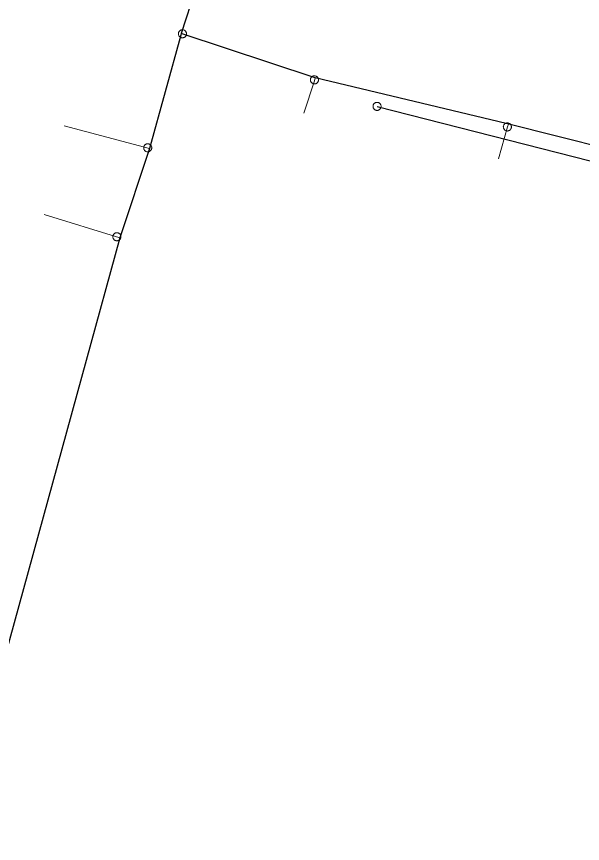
# Model space of a CAD drawing. Extents: x -741806 to -738704, y -1059275 to -1055387.
# Drawn here: x -740293.4 to -740232.1, y -1056910.8 to -1056821.1 of the extents above; entities that cross this region are included whole.
import ezdxf

# ---------------------------------------------------------------- set-up
doc = ezdxf.new("R2010")
doc.units = 0
doc.header["$LTSCALE"] = 0.4
for name, color, linetype, lineweight in [('2', 7, 'Continuous', 25), ('21', 7, 'Continuous', 13), ('3', 7, 'Continuous', 13), ('51', 7, 'Continuous', 13), ('52', 7, 'Continuous', 25)]:
    doc.layers.add(name, color=color, linetype=linetype, lineweight=lineweight)

msp = doc.modelspace()

# ---------------------------------------------------------------- linework, layer by layer
at = {"layer": '2'}
msp.add_lwpolyline([(-740254.32, -1056830.86), (-740218.739, -1056839.96), (-740179.76, -1056848.6), (-740146.01, -1056857.78), (-740138.59, -1056847.639)], dxfattribs=at)
at = {"layer": '21'}
for p, q in [((-740278.978, -1056835.415), (-740288.243, -1056832.98)), ((-740282.21, -1056845.104), (-740290.397, -1056842.578))]:
    msp.add_line(p, q, dxfattribs=at)
for points in [[(-740261.017, -1056827.78), (-740261.087, -1056828.107), (-740262.267, -1056831.584)], [(-740240.07, -1056832.792), (-740240.195, -1056833.094), (-740241.153, -1056836.551)]]:
    msp.add_lwpolyline(points, dxfattribs=at)
at = {"layer": '3'}
msp.add_lwpolyline([(-740253.895, -1056830.969), (-740253.887, -1056830.924), (-740253.883, -1056830.879), (-740253.883, -1056830.832), (-740253.888, -1056830.788), (-740253.898, -1056830.743), (-740253.913, -1056830.699), (-740253.932, -1056830.658), (-740253.955, -1056830.618), (-740253.983, -1056830.582), (-740254.014, -1056830.548), (-740254.048, -1056830.518), (-740254.086, -1056830.49), (-740254.126, -1056830.469), (-740254.167, -1056830.45), (-740254.211, -1056830.437), (-740254.256, -1056830.427), (-740254.302, -1056830.424), (-740254.347, -1056830.424), (-740254.393, -1056830.429), (-740254.438, -1056830.44), (-740254.481, -1056830.454), (-740254.522, -1056830.473), (-740254.562, -1056830.497), (-740254.599, -1056830.523), (-740254.633, -1056830.555), (-740254.662, -1056830.59), (-740254.689, -1056830.626), (-740254.712, -1056830.667), (-740254.73, -1056830.709), (-740254.743, -1056830.753), (-740254.752, -1056830.797), (-740254.757, -1056830.842), (-740254.756, -1056830.889), (-740254.751, -1056830.935), (-740254.741, -1056830.978), (-740254.727, -1056831.022), (-740254.707, -1056831.063), (-740254.683, -1056831.103), (-740254.656, -1056831.139), (-740254.626, -1056831.173), (-740254.591, -1056831.203), (-740254.554, -1056831.231), (-740254.514, -1056831.253), (-740254.472, -1056831.271), (-740254.428, -1056831.284), (-740254.383, -1056831.294), (-740254.338, -1056831.298), (-740254.292, -1056831.297), (-740254.246, -1056831.292), (-740254.201, -1056831.281), (-740254.158, -1056831.267), (-740254.117, -1056831.248), (-740254.077, -1056831.224), (-740254.041, -1056831.198), (-740254.007, -1056831.166), (-740253.976, -1056831.132), (-740253.95, -1056831.095), (-740253.928, -1056831.054), (-740253.91, -1056831.012), (-740253.896, -1056830.969)], dxfattribs=at)
at = {"layer": '51'}
for points in [[(-740275.42, -1056822.553), (-740275.465, -1056822.554), (-740275.51, -1056822.561), (-740275.555, -1056822.573), (-740275.597, -1056822.589), (-740275.638, -1056822.61), (-740275.677, -1056822.635), (-740275.712, -1056822.664), (-740275.745, -1056822.696), (-740275.773, -1056822.732), (-740275.798, -1056822.77), (-740275.819, -1056822.811), (-740275.836, -1056822.854), (-740275.848, -1056822.898), (-740275.855, -1056822.943), (-740275.857, -1056822.989), (-740275.855, -1056823.035), (-740275.848, -1056823.08), (-740275.836, -1056823.124), (-740275.819, -1056823.167), (-740275.798, -1056823.208), (-740275.773, -1056823.246), (-740275.745, -1056823.282), (-740275.712, -1056823.314), (-740275.677, -1056823.343), (-740275.638, -1056823.368), (-740275.597, -1056823.389), (-740275.555, -1056823.405), (-740275.51, -1056823.417), (-740275.465, -1056823.424), (-740275.419, -1056823.428), (-740275.374, -1056823.425), (-740275.329, -1056823.418), (-740275.284, -1056823.406), (-740275.242, -1056823.39), (-740275.201, -1056823.369), (-740275.162, -1056823.344), (-740275.127, -1056823.315), (-740275.094, -1056823.283), (-740275.066, -1056823.247), (-740275.041, -1056823.209), (-740275.02, -1056823.168), (-740275.003, -1056823.125), (-740274.992, -1056823.081), (-740274.984, -1056823.036), (-740274.982, -1056822.99), (-740274.984, -1056822.944), (-740274.992, -1056822.899), (-740275.003, -1056822.855), (-740275.02, -1056822.812), (-740275.041, -1056822.771), (-740275.066, -1056822.733), (-740275.094, -1056822.697), (-740275.127, -1056822.665), (-740275.162, -1056822.636), (-740275.201, -1056822.611), (-740275.242, -1056822.59), (-740275.284, -1056822.574), (-740275.329, -1056822.562), (-740275.374, -1056822.555), (-740275.419, -1056822.553)], [(-740261.108, -1056827.549), (-740261.153, -1056827.55), (-740261.198, -1056827.557), (-740261.243, -1056827.569), (-740261.285, -1056827.585), (-740261.326, -1056827.606), (-740261.365, -1056827.631), (-740261.4, -1056827.66), (-740261.433, -1056827.692), (-740261.461, -1056827.728), (-740261.486, -1056827.766), (-740261.507, -1056827.807), (-740261.524, -1056827.85), (-740261.536, -1056827.894), (-740261.543, -1056827.939), (-740261.545, -1056827.985), (-740261.543, -1056828.031), (-740261.536, -1056828.076), (-740261.524, -1056828.12), (-740261.507, -1056828.163), (-740261.486, -1056828.204), (-740261.461, -1056828.242), (-740261.433, -1056828.278), (-740261.4, -1056828.31), (-740261.365, -1056828.339), (-740261.326, -1056828.364), (-740261.285, -1056828.385), (-740261.243, -1056828.401), (-740261.198, -1056828.413), (-740261.153, -1056828.42), (-740261.107, -1056828.424), (-740261.062, -1056828.421), (-740261.017, -1056828.414), (-740260.972, -1056828.402), (-740260.93, -1056828.386), (-740260.889, -1056828.365), (-740260.85, -1056828.34), (-740260.815, -1056828.311), (-740260.782, -1056828.279), (-740260.754, -1056828.243), (-740260.729, -1056828.205), (-740260.708, -1056828.164), (-740260.691, -1056828.121), (-740260.68, -1056828.077), (-740260.672, -1056828.032), (-740260.67, -1056827.986), (-740260.672, -1056827.94), (-740260.68, -1056827.895), (-740260.691, -1056827.851), (-740260.708, -1056827.808), (-740260.729, -1056827.767), (-740260.754, -1056827.729), (-740260.782, -1056827.693), (-740260.815, -1056827.661), (-740260.85, -1056827.632), (-740260.889, -1056827.607), (-740260.93, -1056827.586), (-740260.972, -1056827.57), (-740261.017, -1056827.558), (-740261.062, -1056827.551), (-740261.107, -1056827.549)], [(-740240.194, -1056832.657), (-740240.239, -1056832.658), (-740240.284, -1056832.665), (-740240.329, -1056832.677), (-740240.371, -1056832.693), (-740240.412, -1056832.714), (-740240.451, -1056832.739), (-740240.486, -1056832.768), (-740240.519, -1056832.8), (-740240.547, -1056832.836), (-740240.572, -1056832.874), (-740240.593, -1056832.915), (-740240.61, -1056832.958), (-740240.622, -1056833.002), (-740240.629, -1056833.047), (-740240.631, -1056833.093), (-740240.629, -1056833.139), (-740240.622, -1056833.184), (-740240.61, -1056833.228), (-740240.593, -1056833.271), (-740240.572, -1056833.312), (-740240.547, -1056833.35), (-740240.519, -1056833.386), (-740240.486, -1056833.418), (-740240.451, -1056833.447), (-740240.412, -1056833.472), (-740240.371, -1056833.493), (-740240.329, -1056833.509), (-740240.284, -1056833.521), (-740240.239, -1056833.528), (-740240.193, -1056833.532), (-740240.148, -1056833.529), (-740240.103, -1056833.522), (-740240.058, -1056833.51), (-740240.016, -1056833.494), (-740239.975, -1056833.473), (-740239.936, -1056833.448), (-740239.901, -1056833.419), (-740239.868, -1056833.387), (-740239.84, -1056833.351), (-740239.815, -1056833.313), (-740239.794, -1056833.272), (-740239.777, -1056833.229), (-740239.766, -1056833.185), (-740239.758, -1056833.14), (-740239.756, -1056833.094), (-740239.758, -1056833.048), (-740239.766, -1056833.003), (-740239.777, -1056832.959), (-740239.794, -1056832.916), (-740239.815, -1056832.875), (-740239.84, -1056832.837), (-740239.868, -1056832.801), (-740239.901, -1056832.769), (-740239.936, -1056832.74), (-740239.975, -1056832.715), (-740240.016, -1056832.694), (-740240.058, -1056832.678), (-740240.103, -1056832.666), (-740240.148, -1056832.659), (-740240.193, -1056832.657)], [(-740279.602, -1056835.243), (-740279.612, -1056835.287), (-740279.616, -1056835.332), (-740279.616, -1056835.379), (-740279.611, -1056835.424), (-740279.601, -1056835.469), (-740279.587, -1056835.513), (-740279.568, -1056835.554), (-740279.545, -1056835.594), (-740279.518, -1056835.63), (-740279.487, -1056835.664), (-740279.453, -1056835.695), (-740279.416, -1056835.722), (-740279.376, -1056835.745), (-740279.334, -1056835.763), (-740279.29, -1056835.777), (-740279.245, -1056835.786), (-740279.2, -1056835.791), (-740279.155, -1056835.791), (-740279.109, -1056835.785), (-740279.064, -1056835.775), (-740279.021, -1056835.761), (-740278.979, -1056835.743), (-740278.939, -1056835.719), (-740278.902, -1056835.693), (-740278.868, -1056835.661), (-740278.837, -1056835.627), (-740278.811, -1056835.59), (-740278.788, -1056835.55), (-740278.77, -1056835.508), (-740278.756, -1056835.464), (-740278.747, -1056835.42), (-740278.742, -1056835.375), (-740278.742, -1056835.328), (-740278.747, -1056835.284), (-740278.757, -1056835.239), (-740278.771, -1056835.194), (-740278.791, -1056835.153), (-740278.813, -1056835.113), (-740278.841, -1056835.077), (-740278.871, -1056835.043), (-740278.906, -1056835.012), (-740278.943, -1056834.985), (-740278.983, -1056834.963), (-740279.024, -1056834.944), (-740279.068, -1056834.93), (-740279.113, -1056834.921), (-740279.159, -1056834.917), (-740279.204, -1056834.916), (-740279.25, -1056834.922), (-740279.295, -1056834.932), (-740279.338, -1056834.946), (-740279.38, -1056834.964), (-740279.419, -1056834.988), (-740279.456, -1056835.015), (-740279.49, -1056835.046), (-740279.521, -1056835.08), (-740279.547, -1056835.117), (-740279.57, -1056835.157), (-740279.588, -1056835.199), (-740279.602, -1056835.242)], [(-740282.938, -1056844.862), (-740282.949, -1056844.906), (-740282.956, -1056844.951), (-740282.958, -1056844.997), (-740282.955, -1056845.042), (-740282.947, -1056845.088), (-740282.934, -1056845.132), (-740282.917, -1056845.174), (-740282.896, -1056845.215), (-740282.87, -1056845.253), (-740282.841, -1056845.288), (-740282.808, -1056845.32), (-740282.772, -1056845.349), (-740282.733, -1056845.373), (-740282.693, -1056845.393), (-740282.649, -1056845.409), (-740282.605, -1056845.42), (-740282.56, -1056845.427), (-740282.514, -1056845.428), (-740282.468, -1056845.425), (-740282.423, -1056845.417), (-740282.379, -1056845.404), (-740282.336, -1056845.388), (-740282.296, -1056845.366), (-740282.258, -1056845.341), (-740282.222, -1056845.311), (-740282.19, -1056845.278), (-740282.163, -1056845.243), (-740282.138, -1056845.203), (-740282.118, -1056845.162), (-740282.102, -1056845.119), (-740282.091, -1056845.075), (-740282.085, -1056845.03), (-740282.083, -1056844.984), (-740282.086, -1056844.939), (-740282.094, -1056844.893), (-740282.106, -1056844.849), (-740282.123, -1056844.807), (-740282.144, -1056844.766), (-740282.17, -1056844.729), (-740282.199, -1056844.693), (-740282.232, -1056844.661), (-740282.268, -1056844.632), (-740282.307, -1056844.609), (-740282.348, -1056844.588), (-740282.391, -1056844.572), (-740282.436, -1056844.561), (-740282.481, -1056844.555), (-740282.526, -1056844.553), (-740282.573, -1056844.556), (-740282.618, -1056844.564), (-740282.662, -1056844.577), (-740282.704, -1056844.593), (-740282.745, -1056844.615), (-740282.783, -1056844.64), (-740282.818, -1056844.67), (-740282.85, -1056844.703), (-740282.878, -1056844.738), (-740282.902, -1056844.778), (-740282.922, -1056844.819), (-740282.938, -1056844.861)]]:
    msp.add_lwpolyline(points, dxfattribs=at)
at = {"layer": '52'}
for points in [[(-740175.489, -1056516.148), (-740182.237, -1056558.509), (-740182.283, -1056558.799), (-740184.208, -1056574.021), (-740186.954, -1056588.264), (-740195.633, -1056638.315), (-740197.478, -1056649.388), (-740200.254, -1056663.476), (-740207.839, -1056691.395), (-740209.772, -1056694), (-740210.063, -1056694.828), (-740213.269, -1056698.987), (-740231.234, -1056717.463), (-740244.285, -1056733.611), (-740248.473, -1056741.574), (-740255.759, -1056760.318), (-740256.949, -1056764.72), (-740259.395, -1056771.79), (-740264.607, -1056786.706), (-740265.408, -1056790.486), (-740270.787, -1056807.514), (-740272.432, -1056813.382), (-740275.537, -1056822.95), (-740275.601, -1056823.152)], [(-740136.706, -1056857.977), (-740154.291, -1056853.747), (-740177.82, -1056847.787), (-740183.054, -1056847.2), (-740189.741, -1056845.049), (-740212.664, -1056839.887), (-740223.669, -1056836.908), (-740240.309, -1056832.732), (-740261.017, -1056827.78), (-740275.537, -1056822.95)], [(-740275.601, -1056823.152), (-740278.978, -1056835.415), (-740282.21, -1056845.104), (-740296.842, -1056898.301), (-740316.568, -1056963.017)]]:
    msp.add_lwpolyline(points, dxfattribs=at)

doc.saveas('drawing.dxf')
